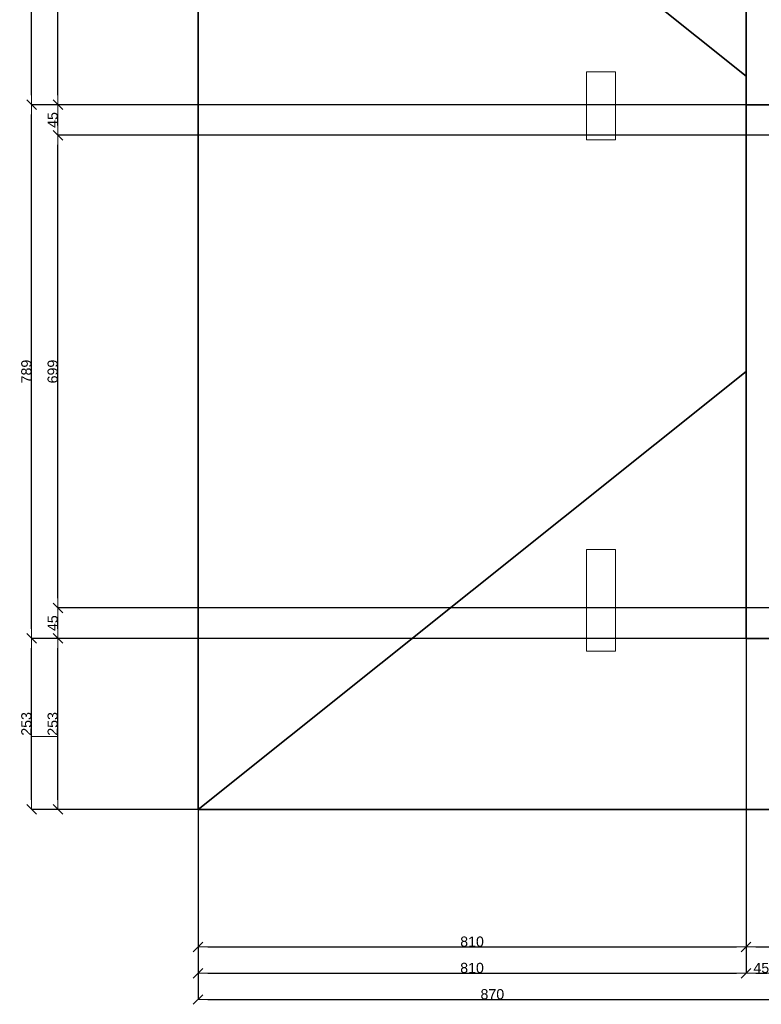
# Model space of a CAD drawing. Header units: metres. Extents: x 7506757 to 756746378, y 5735207 to 582114514.
# Tile 263 of 278: x 7678350 to 7689311, y 5921436 to 5935995. Entities that reach past the tile are written whole.
import ezdxf

# ---------------------------------------------------------------- set-up
doc = ezdxf.new("R2010")
doc.units = ezdxf.units.M
doc.header["$MEASUREMENT"] = 0
doc.header["$PDMODE"] = 2
doc.layers.get('0').update_dxf_attribs({"color": 250, "linetype": 'CONTINUOUS', "lineweight": 100, "plot": 0})
doc.layers.get('Defpoints').update_dxf_attribs({"linetype": 'CONTINUOUS'})
for name, color, linetype, lineweight in [('ELEKTRYKA141', 7, 'CONTINUOUS', 0), ('M_OCIANA1', 7, 'CONTINUOUS', 13), ('M_OCIANA6', 5, 'CONTINUOUS', 35)]:
    doc.layers.add(name, color=color, linetype=linetype, lineweight=lineweight)
doc.layers.add('PWYMIAR', color=7, linetype='CONTINUOUS')
doc.styles.add('GENERATED_STYLE_1', font='arial.ttf')
doc.dimstyles.new('GENERATED_STYLE__1', dxfattribs={"dimtxt": 150, "dimasz": 142.5, "dimexe": 0.18, "dimexo": 0, "dimgap": 0.09, "dimtad": 1, "dimdec": 0, "dimlfac": 0.1, "dimzin": 0, "dimdsep": 46, "dimtxsty": 'GENERATED_STYLE_1', "dimblk": 'ARROWHEAD_6', "dimblk1": 'ARROWHEAD_6', "dimblk2": 'ARROWHEAD_6', "dimcen": 0.09, "dimclrd": 251, "dimclre": 251, "dimclrt": 7, "dimazin": 0, "dimtfac": 1, "dimtdec": 4, "dimtmove": 0, "dimatfit": 3, "dimfxl": 0, "dimtolj": 1, "dimtzin": 0, "dimarcsym": 0})
doc.dimstyles.new('GENERATED_STYLE__2', dxfattribs={"dimtxt": 150, "dimasz": 142.5, "dimexe": 0.18, "dimexo": 0, "dimgap": 0.09, "dimtad": 1, "dimtih": 1, "dimtoh": 1, "dimdec": 0, "dimlfac": 0.1, "dimzin": 0, "dimdsep": 46, "dimtxsty": 'GENERATED_STYLE_1', "dimblk": 'ARROWHEAD_6', "dimblk1": 'ARROWHEAD_6', "dimblk2": 'ARROWHEAD_6', "dimcen": 0.09, "dimclrd": 251, "dimclre": 251, "dimclrt": 7, "dimazin": 0, "dimtfac": 1, "dimtdec": 4, "dimtmove": 0, "dimatfit": 3, "dimfxl": 0, "dimtolj": 1, "dimtzin": 0, "dimarcsym": 0})

# ---------------------------------------------------------------- blocks, each defined once
blk = doc.blocks.new('ARROWHEAD_6')
at = {"color": 0, "linetype": 'Continuous', "lineweight": 0}
for p, q in [((0, 0), (-1, 0)), ((-0.5, -0.5), (0.5, 0.5))]:
    blk.add_line(p, q, dxfattribs=at)
blk = doc.blocks.new('*D6944')
at = {"layer": 'Defpoints', "color": 0, "linetype": 'Continuous', "transparency": 16777216}
for p in [(7689086, 5926847), (7680986, 5924317), (7689086, 5922285)]:
    blk.add_point(p, dxfattribs=at)
at = {"layer": 'PWYMIAR', "color": 251, "linetype": 'Continuous', "lineweight": -2, "transparency": 16777216}
for p, q in [((7689086, 5926847), (7689086, 5922285)), ((7680986, 5924317), (7680986, 5922285)), ((7681129, 5922285), (7688944, 5922285))]:
    blk.add_line(p, q, dxfattribs=at)
at = {"layer": 'PWYMIAR', "color": 251, "linetype": 'Continuous', "lineweight": -2, "transparency": 16777216, "xscale": 142.5, "yscale": 142.5, "zscale": 142.5, "rotation": 180}
blk.add_blockref('ARROWHEAD_6', (7680986, 5922285), dxfattribs=at)
at = {"layer": 'PWYMIAR', "color": 251, "linetype": 'Continuous', "lineweight": -2, "transparency": 16777216, "xscale": 142.5, "yscale": 142.5, "zscale": 142.5}
blk.add_blockref('ARROWHEAD_6', (7689086, 5922285), dxfattribs=at)
at = {"layer": 'PWYMIAR', "color": 7, "linetype": 'Continuous', "lineweight": 13, "transparency": 16777216, "insert": (7685036, 5922362), "char_height": 150, "attachment_point": 5, "style": 'GENERATED_STYLE_1'}
blk.add_mtext('\\A1;810', dxfattribs=at)
blk = doc.blocks.new('*D6945')
at = {"layer": 'Defpoints', "color": 0, "linetype": 'Continuous', "transparency": 16777216}
for p in [(7689086, 5926847), (7690196, 5926847), (7690196, 5922285)]:
    blk.add_point(p, dxfattribs=at)
at = {"layer": 'PWYMIAR', "color": 251, "linetype": 'Continuous', "lineweight": -2, "transparency": 16777216}
for p, q in [((7689086, 5926847), (7689086, 5922285)), ((7690196, 5926847), (7690196, 5922285)), ((7689229, 5922285), (7690054, 5922285))]:
    blk.add_line(p, q, dxfattribs=at)
at = {"layer": 'PWYMIAR', "color": 251, "linetype": 'Continuous', "lineweight": -2, "transparency": 16777216, "xscale": 142.5, "yscale": 142.5, "zscale": 142.5, "rotation": 180}
blk.add_blockref('ARROWHEAD_6', (7689086, 5922285), dxfattribs=at)
at = {"layer": 'PWYMIAR', "color": 251, "linetype": 'Continuous', "lineweight": -2, "transparency": 16777216, "xscale": 142.5, "yscale": 142.5, "zscale": 142.5}
blk.add_blockref('ARROWHEAD_6', (7690196, 5922285), dxfattribs=at)
at = {"layer": 'PWYMIAR', "color": 7, "linetype": 'Continuous', "lineweight": 13, "transparency": 16777216, "insert": (7689641, 5922361), "char_height": 150, "attachment_point": 5, "style": 'GENERATED_STYLE_1'}
blk.add_mtext('\\A1;111', dxfattribs=at)
blk = doc.blocks.new('*D6967')
at = {"layer": 'Defpoints', "color": 0, "linetype": 'Continuous', "transparency": 16777216}
for p in [(7689086, 5926847), (7680986, 5924317), (7689086, 5921896)]:
    blk.add_point(p, dxfattribs=at)
at = {"layer": 'PWYMIAR', "color": 251, "linetype": 'Continuous', "lineweight": -2, "transparency": 16777216}
for p, q in [((7689086, 5926847), (7689086, 5921896)), ((7680986, 5924317), (7680986, 5921896)), ((7681129, 5921896), (7688944, 5921896))]:
    blk.add_line(p, q, dxfattribs=at)
at = {"layer": 'PWYMIAR', "color": 251, "linetype": 'Continuous', "lineweight": -2, "transparency": 16777216, "xscale": 142.5, "yscale": 142.5, "zscale": 142.5, "rotation": 180}
blk.add_blockref('ARROWHEAD_6', (7680986, 5921896), dxfattribs=at)
at = {"layer": 'PWYMIAR', "color": 251, "linetype": 'Continuous', "lineweight": -2, "transparency": 16777216, "xscale": 142.5, "yscale": 142.5, "zscale": 142.5}
blk.add_blockref('ARROWHEAD_6', (7689086, 5921896), dxfattribs=at)
at = {"layer": 'PWYMIAR', "color": 7, "linetype": 'Continuous', "lineweight": 13, "transparency": 16777216, "insert": (7685036, 5921973), "char_height": 150, "attachment_point": 5, "style": 'GENERATED_STYLE_1'}
blk.add_mtext('\\A1;810', dxfattribs=at)
blk = doc.blocks.new('*D6968')
at = {"layer": 'Defpoints', "color": 0, "linetype": 'Continuous', "transparency": 16777216}
for p in [(7689536, 5927297), (7689086, 5926847), (7689536, 5921896)]:
    blk.add_point(p, dxfattribs=at)
at = {"layer": 'PWYMIAR', "color": 251, "linetype": 'Continuous', "lineweight": -2, "transparency": 16777216}
for p, q in [((7689536, 5927297), (7689536, 5921896)), ((7689086, 5926847), (7689086, 5921896)), ((7689229, 5921896), (7689394, 5921896))]:
    blk.add_line(p, q, dxfattribs=at)
at = {"layer": 'PWYMIAR', "color": 251, "linetype": 'Continuous', "lineweight": -2, "transparency": 16777216, "xscale": 142.5, "yscale": 142.5, "zscale": 142.5, "rotation": 180}
blk.add_blockref('ARROWHEAD_6', (7689086, 5921896), dxfattribs=at)
at = {"layer": 'PWYMIAR', "color": 251, "linetype": 'Continuous', "lineweight": -2, "transparency": 16777216, "xscale": 142.5, "yscale": 142.5, "zscale": 142.5}
blk.add_blockref('ARROWHEAD_6', (7689536, 5921896), dxfattribs=at)
at = {"layer": 'PWYMIAR', "color": 7, "linetype": 'Continuous', "lineweight": 13, "transparency": 16777216, "insert": (7689311, 5921973), "char_height": 150, "attachment_point": 5, "style": 'GENERATED_STYLE_1'}
blk.add_mtext('\\A1;45', dxfattribs=at)
blk = doc.blocks.new('*D6976')
at = {"layer": 'Defpoints', "color": 0, "linetype": 'Continuous', "transparency": 16777216}
for p in [(7680986, 5924317), (7689686, 5924317), (7689686, 5921507)]:
    blk.add_point(p, dxfattribs=at)
at = {"layer": 'PWYMIAR', "color": 251, "linetype": 'Continuous', "lineweight": -2, "transparency": 16777216}
for p, q in [((7680986, 5924317), (7680986, 5921507)), ((7689686, 5924317), (7689686, 5921507)), ((7681129, 5921507), (7689544, 5921507))]:
    blk.add_line(p, q, dxfattribs=at)
at = {"layer": 'PWYMIAR', "color": 251, "linetype": 'Continuous', "lineweight": -2, "transparency": 16777216, "xscale": 142.5, "yscale": 142.5, "zscale": 142.5, "rotation": 180}
blk.add_blockref('ARROWHEAD_6', (7680986, 5921507), dxfattribs=at)
at = {"layer": 'PWYMIAR', "color": 251, "linetype": 'Continuous', "lineweight": -2, "transparency": 16777216, "xscale": 142.5, "yscale": 142.5, "zscale": 142.5}
blk.add_blockref('ARROWHEAD_6', (7689686, 5921507), dxfattribs=at)
at = {"layer": 'PWYMIAR', "color": 7, "linetype": 'Continuous', "lineweight": 13, "transparency": 16777216, "insert": (7685336, 5921584), "char_height": 150, "attachment_point": 5, "style": 'GENERATED_STYLE_1'}
blk.add_mtext('\\A1;870', dxfattribs=at)
blk = doc.blocks.new('*D6979')
at = {"layer": 'Defpoints', "color": 0, "linetype": 'Continuous', "transparency": 16777216}
for p in [(7678915, 5926847), (7689086, 5926847), (7680986, 5924317)]:
    blk.add_point(p, dxfattribs=at)
at = {"layer": 'PWYMIAR', "color": 251, "linetype": 'Continuous', "lineweight": -2, "transparency": 16777216}
for p, q in [((7689086, 5926847), (7678914, 5926847)), ((7678915, 5924459), (7678915, 5926704)), ((7680986, 5924317), (7678914, 5924317))]:
    blk.add_line(p, q, dxfattribs=at)
at = {"layer": 'PWYMIAR', "color": 251, "linetype": 'Continuous', "lineweight": -2, "transparency": 16777216, "xscale": 142.5, "yscale": 142.5, "zscale": 142.5}
for p, rotation in [((7678915, 5926847), 90), ((7678915, 5924317), 270)]:
    blk.add_blockref('ARROWHEAD_6', p, dxfattribs=dict(at, rotation=rotation))
at = {"layer": 'PWYMIAR', "color": 7, "linetype": 'Continuous', "lineweight": 13, "transparency": 16777216, "insert": (7678838, 5925582), "char_height": 150, "attachment_point": 5, "rotation": 90, "style": 'GENERATED_STYLE_1'}
blk.add_mtext('\\A1;253', dxfattribs=at)
blk = doc.blocks.new('*D6980')
at = {"layer": 'Defpoints', "color": 0, "linetype": 'Continuous', "transparency": 16777216}
for p in [(7678915, 5927297), (7689536, 5927297), (7689086, 5926847)]:
    blk.add_point(p, dxfattribs=at)
at = {"layer": 'PWYMIAR', "color": 251, "linetype": 'Continuous', "lineweight": -2, "transparency": 16777216}
for p, q in [((7689536, 5927297), (7678914, 5927297)), ((7678915, 5926989), (7678915, 5927154)), ((7689086, 5926847), (7678914, 5926847))]:
    blk.add_line(p, q, dxfattribs=at)
at = {"layer": 'PWYMIAR', "color": 251, "linetype": 'Continuous', "lineweight": -2, "transparency": 16777216, "xscale": 142.5, "yscale": 142.5, "zscale": 142.5}
for p, rotation in [((7678915, 5927297), 90), ((7678915, 5926847), 270)]:
    blk.add_blockref('ARROWHEAD_6', p, dxfattribs=dict(at, rotation=rotation))
at = {"layer": 'PWYMIAR', "color": 7, "linetype": 'Continuous', "lineweight": 13, "transparency": 16777216, "insert": (7678838, 5927072), "char_height": 150, "attachment_point": 5, "rotation": 90, "style": 'GENERATED_STYLE_1'}
blk.add_mtext('\\A1;45', dxfattribs=at)
blk = doc.blocks.new('*D6981')
at = {"layer": 'Defpoints', "color": 0, "linetype": 'Continuous', "transparency": 16777216}
for p in [(7678915, 5934287), (7689536, 5934287), (7689536, 5927297)]:
    blk.add_point(p, dxfattribs=at)
at = {"layer": 'PWYMIAR', "color": 251, "linetype": 'Continuous', "lineweight": -2, "transparency": 16777216}
for p, q in [((7689536, 5934287), (7678914, 5934287)), ((7678915, 5927439), (7678915, 5934144)), ((7689536, 5927297), (7678914, 5927297))]:
    blk.add_line(p, q, dxfattribs=at)
at = {"layer": 'PWYMIAR', "color": 251, "linetype": 'Continuous', "lineweight": -2, "transparency": 16777216, "xscale": 142.5, "yscale": 142.5, "zscale": 142.5}
for p, rotation in [((7678915, 5934287), 90), ((7678915, 5927297), 270)]:
    blk.add_blockref('ARROWHEAD_6', p, dxfattribs=dict(at, rotation=rotation))
at = {"layer": 'PWYMIAR', "color": 7, "linetype": 'Continuous', "lineweight": 13, "transparency": 16777216, "insert": (7678838, 5930792), "char_height": 150, "attachment_point": 5, "rotation": 90, "style": 'GENERATED_STYLE_1'}
blk.add_mtext('\\A1;699', dxfattribs=at)
blk = doc.blocks.new('*D6982')
at = {"layer": 'Defpoints', "color": 0, "linetype": 'Continuous', "transparency": 16777216}
for p in [(7678915, 5934737), (7689086, 5934737), (7689536, 5934287)]:
    blk.add_point(p, dxfattribs=at)
at = {"layer": 'PWYMIAR', "color": 251, "linetype": 'Continuous', "lineweight": -2, "transparency": 16777216}
for p, q in [((7689086, 5934737), (7678914, 5934737)), ((7678915, 5934429), (7678915, 5934594)), ((7689536, 5934287), (7678914, 5934287))]:
    blk.add_line(p, q, dxfattribs=at)
at = {"layer": 'PWYMIAR', "color": 251, "linetype": 'Continuous', "lineweight": -2, "transparency": 16777216, "xscale": 142.5, "yscale": 142.5, "zscale": 142.5}
for p, rotation in [((7678915, 5934737), 90), ((7678915, 5934287), 270)]:
    blk.add_blockref('ARROWHEAD_6', p, dxfattribs=dict(at, rotation=rotation))
at = {"layer": 'PWYMIAR', "color": 7, "linetype": 'Continuous', "lineweight": 13, "transparency": 16777216, "insert": (7678838, 5934512), "char_height": 150, "attachment_point": 5, "rotation": 90, "style": 'GENERATED_STYLE_1'}
blk.add_mtext('\\A1;45', dxfattribs=at)
blk = doc.blocks.new('*D6983')
at = {"layer": 'Defpoints', "color": 0, "linetype": 'Continuous', "transparency": 16777216}
for p in [(7678915, 5941637), (7680986, 5941637), (7689086, 5934737)]:
    blk.add_point(p, dxfattribs=at)
at = {"layer": 'PWYMIAR', "color": 251, "linetype": 'Continuous', "lineweight": -2, "transparency": 16777216}
for p, q in [((7680986, 5941637), (7678914, 5941637)), ((7678915, 5934879), (7678915, 5941494)), ((7689086, 5934737), (7678914, 5934737))]:
    blk.add_line(p, q, dxfattribs=at)
at = {"layer": 'PWYMIAR', "color": 251, "linetype": 'Continuous', "lineweight": -2, "transparency": 16777216, "xscale": 142.5, "yscale": 142.5, "zscale": 142.5}
for p, rotation in [((7678915, 5941637), 90), ((7678915, 5934737), 270)]:
    blk.add_blockref('ARROWHEAD_6', p, dxfattribs=dict(at, rotation=rotation))
at = {"layer": 'PWYMIAR', "color": 7, "linetype": 'Continuous', "lineweight": 13, "transparency": 16777216, "insert": (7678838, 5938187), "char_height": 150, "attachment_point": 5, "rotation": 90, "style": 'GENERATED_STYLE_1'}
blk.add_mtext('\\A1;690', dxfattribs=at)
blk = doc.blocks.new('*D6985')
at = {"layer": 'Defpoints', "color": 0, "linetype": 'Continuous', "transparency": 16777216}
for p in [(7678526, 5926847), (7689086, 5926847), (7689686, 5924317)]:
    blk.add_point(p, dxfattribs=at)
at = {"layer": 'PWYMIAR', "color": 251, "linetype": 'Continuous', "lineweight": -2, "transparency": 16777216}
for p, q in [((7689086, 5926847), (7678525, 5926847)), ((7678526, 5924459), (7678526, 5926704)), ((7689686, 5924317), (7678525, 5924317))]:
    blk.add_line(p, q, dxfattribs=at)
at = {"layer": 'PWYMIAR', "color": 251, "linetype": 'Continuous', "lineweight": -2, "transparency": 16777216, "xscale": 142.5, "yscale": 142.5, "zscale": 142.5}
for p, rotation in [((7678526, 5926847), 90), ((7678526, 5924317), 270)]:
    blk.add_blockref('ARROWHEAD_6', p, dxfattribs=dict(at, rotation=rotation))
at = {"layer": 'PWYMIAR', "color": 7, "linetype": 'Continuous', "lineweight": 13, "transparency": 16777216, "insert": (7678449, 5925582), "char_height": 150, "attachment_point": 5, "rotation": 90, "style": 'GENERATED_STYLE_1'}
blk.add_mtext('\\A1;253', dxfattribs=at)
blk = doc.blocks.new('*D6986')
at = {"layer": 'Defpoints', "color": 0, "linetype": 'Continuous', "transparency": 16777216}
for p in [(7678526, 5934737), (7689086, 5934737), (7689086, 5926847)]:
    blk.add_point(p, dxfattribs=at)
at = {"layer": 'PWYMIAR', "color": 251, "linetype": 'Continuous', "lineweight": -2, "transparency": 16777216}
for p, q in [((7689086, 5934737), (7678525, 5934737)), ((7678526, 5926989), (7678526, 5934594)), ((7689086, 5926847), (7678525, 5926847))]:
    blk.add_line(p, q, dxfattribs=at)
at = {"layer": 'PWYMIAR', "color": 251, "linetype": 'Continuous', "lineweight": -2, "transparency": 16777216, "xscale": 142.5, "yscale": 142.5, "zscale": 142.5}
for p, rotation in [((7678526, 5934737), 90), ((7678526, 5926847), 270)]:
    blk.add_blockref('ARROWHEAD_6', p, dxfattribs=dict(at, rotation=rotation))
at = {"layer": 'PWYMIAR', "color": 7, "linetype": 'Continuous', "lineweight": 13, "transparency": 16777216, "insert": (7678449, 5930792), "char_height": 150, "attachment_point": 5, "rotation": 90, "style": 'GENERATED_STYLE_1'}
blk.add_mtext('\\A1;789', dxfattribs=at)
blk = doc.blocks.new('*D6987')
at = {"layer": 'Defpoints', "color": 0, "linetype": 'Continuous', "transparency": 16777216}
for p in [(7678526, 5941637), (7680986, 5941637), (7689086, 5934737)]:
    blk.add_point(p, dxfattribs=at)
at = {"layer": 'PWYMIAR', "color": 251, "linetype": 'Continuous', "lineweight": -2, "transparency": 16777216}
for p, q in [((7680986, 5941637), (7678525, 5941637)), ((7678526, 5934879), (7678526, 5941494)), ((7689086, 5934737), (7678525, 5934737))]:
    blk.add_line(p, q, dxfattribs=at)
at = {"layer": 'PWYMIAR', "color": 251, "linetype": 'Continuous', "lineweight": -2, "transparency": 16777216, "xscale": 142.5, "yscale": 142.5, "zscale": 142.5}
for p, rotation in [((7678526, 5941637), 90), ((7678526, 5934737), 270)]:
    blk.add_blockref('ARROWHEAD_6', p, dxfattribs=dict(at, rotation=rotation))
at = {"layer": 'PWYMIAR', "color": 7, "linetype": 'Continuous', "lineweight": 13, "transparency": 16777216, "insert": (7678449, 5938187), "char_height": 150, "attachment_point": 5, "rotation": 90, "style": 'GENERATED_STYLE_1'}
blk.add_mtext('\\A1;690', dxfattribs=at)

msp = doc.modelspace()

# ---------------------------------------------------------------- linework, layer by layer
at = {"layer": 'ELEKTRYKA141', "linetype": 'Continuous', "flags": 128}
msp.add_lwpolyline([(7678525.5, 5925394.6), (7678525.5, 5924316.8), (7678914.7, 5924316.8), (7678914.7, 5925394.6)], close=True, dxfattribs=at)
at = {"layer": 'M_OCIANA1', "linetype": 'Continuous'}
msp.add_line((7689086.1, 5926846.8), (7704616.1, 5926846.8), dxfattribs=at)
at = {"layer": 'M_OCIANA1', "linetype": 'Continuous', "flags": 128}
for points in [[(7687156.1, 5935222.6), (7686726.1, 5935222.6), (7686726.1, 5934217.8), (7687156.1, 5934217.8)], [(7687156.1, 5928161.7), (7686726.1, 5928161.7), (7686726.1, 5926656.8), (7687156.1, 5926656.8)]]:
    msp.add_lwpolyline(points, close=True, dxfattribs=at)
at = {"layer": 'M_OCIANA6'}
for p, q in [((7689086.1, 5942726.8), (7689086.1, 5926846.8)), ((7680986.1, 5941636.8), (7689086.1, 5935161.8)), ((7680986.1, 5924316.8), (7680986.1, 5941636.8)), ((7680986.1, 5924316.8), (7689086.1, 5930791.8)), ((7689686.1, 5924316.8), (7680986.1, 5924316.8))]:
    msp.add_line(p, q, dxfattribs=at)
at = {"layer": 'M_OCIANA6', "linetype": 'Continuous'}
for p, q in [((7680986.1, 5941636.8), (7680986.1, 5924316.8)), ((7695316.1, 5934736.8), (7689086.1, 5934736.8)), ((7689086.1, 5934736.8), (7689086.1, 5926846.8)), ((7689086.1, 5926846.8), (7690196.1, 5926846.8)), ((7680986.1, 5924316.8), (7689686.1, 5924316.8))]:
    msp.add_line(p, q, dxfattribs=at)

# ---------------------------------------------------------------- dimensions: what is measured, and where the dimension line sits
at = {"layer": 'PWYMIAR', "color": 251, "linetype": 'Continuous', "lineweight": 13}
for base, p1, p2, picture, middle in [((7678525.5, 5941636.8), (7689086.1, 5934736.8), (7680986.1, 5941636.8), '*D6987', (7678448.8, 5938186.8)), ((7678914.7, 5941636.8), (7689086.1, 5934736.8), (7680986.1, 5941636.8), '*D6983', (7678838, 5938186.8)), ((7678525.5, 5934736.8), (7689086.1, 5926846.8), (7689086.1, 5934736.8), '*D6986', (7678448.8, 5930791.8)), ((7678914.7, 5934736.8), (7689536.1, 5934286.8), (7689086.1, 5934736.8), '*D6982', (7678838.3, 5934511.8)), ((7678914.7, 5934286.8), (7689536.1, 5927296.8), (7689536.1, 5934286.8), '*D6981', (7678838, 5930791.8)), ((7678914.7, 5927296.8), (7689086.1, 5926846.8), (7689536.1, 5927296.8), '*D6980', (7678838.3, 5927071.8)), ((7678525.5, 5926846.8), (7689686.1, 5924316.8), (7689086.1, 5926846.8), '*D6985', (7678448.8, 5925581.8)), ((7678914.7, 5926846.8), (7680986.1, 5924316.8), (7689086.1, 5926846.8), '*D6979', (7678837.9, 5925581.8))]:
    dim = msp.add_linear_dim(base=base, p1=p1, p2=p2, angle=90, dimstyle='GENERATED_STYLE__1', dxfattribs=at)
    dim.commit()
    dim.dimension.update_dxf_attribs({"geometry": picture, "text_midpoint": middle})
for base, p1, p2, picture, middle in [((7689536.1, 5921896.3), (7689086.1, 5926846.8), (7689536.1, 5927296.8), '*D6968', (7689311.1, 5921972.7)), ((7689086.1, 5922285.5), (7680986.1, 5924316.8), (7689086.1, 5926846.8), '*D6944', (7685036.1, 5922362.1)), ((7689086.1, 5921896.3), (7680986.1, 5924316.8), (7689086.1, 5926846.8), '*D6967', (7685036.1, 5921973)), ((7690196.1, 5922285.5), (7689086.1, 5926846.8), (7690196.1, 5926846.8), '*D6945', (7689641.1, 5922360.9)), ((7689686.1, 5921507.1), (7680986.1, 5924316.8), (7689686.1, 5924316.8), '*D6976', (7685336.1, 5921583.8))]:
    dim = msp.add_linear_dim(base=base, p1=p1, p2=p2, dimstyle='GENERATED_STYLE__2', dxfattribs=at)
    dim.commit()
    dim.dimension.update_dxf_attribs({"geometry": picture, "text_midpoint": middle})

doc.saveas('drawing.dxf')
